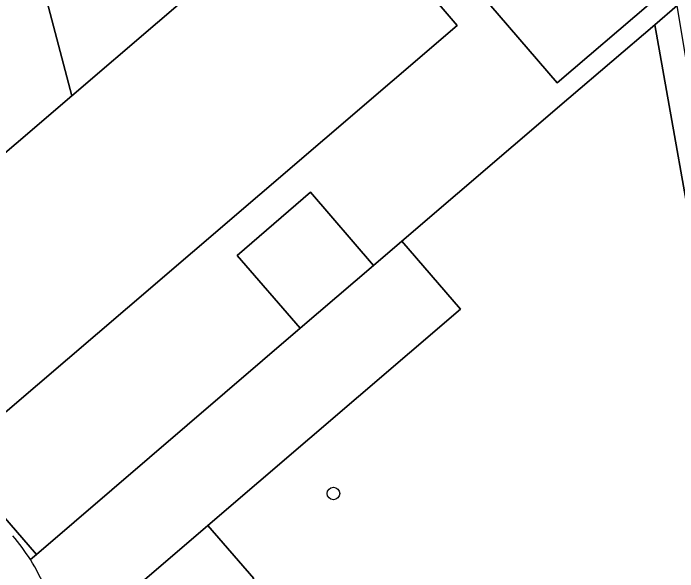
# Model space of a CAD drawing. Extents: x 158472 to 159562, y 388525 to 389606.
# Drawn here: x 159168.3 to 159220.3, y 388975.6 to 389019.3 of the extents above; entities that cross this region are included whole.
import ezdxf

# ---------------------------------------------------------------- set-up
doc = ezdxf.new("R2010")
doc.units = 0
for name, color, linetype in [('IMGEO_Boom', 7, 'Continuous'), ('IMGEO_Groenvoorziening', 7, 'Continuous'), ('IMGEO_Pand', 7, 'Continuous'), ('IMGEO_Parkeervlak_open', 7, 'Continuous'), ('IMGEO_Rijbaan_lokaal_open', 7, 'Continuous'), ('IMGEO_Voetpad_open', 7, 'Continuous')]:
    doc.layers.add(name, color=color, linetype=linetype)

msp = doc.modelspace()

# ---------------------------------------------------------------- linework, layer by layer
at = {"layer": 'IMGEO_Boom'}
msp.add_circle((159193.333, 388981.755), 0.489, dxfattribs=at)
at = {"layer": 'IMGEO_Groenvoorziening'}
for points in [[(159151.36, 388998.098), (159153.16, 388996.004), (159153.445, 388996.248), (159155.422, 388997.939), (159172.865, 389012.863), (159163.799, 389047.245), (159177.696, 389058.53), (159196.313, 389073.65), (159210.179, 389059.558), (159212.821, 389051.632), (159214.2, 389042.452), (159218.174, 389020.125), (159219.946, 389021.639), (159217.191, 389039.313)], [(159204.025, 389021.804), (159210.843, 389013.865), (159218.174, 389020.125), (159214.2, 389042.452), (159212.821, 389051.632), (159210.179, 389059.558), (159196.313, 389073.65), (159177.696, 389058.53), (159163.799, 389047.245), (159172.865, 389012.863), (159192.975, 389030.069), (159193.124, 389029.895), (159195.411, 389031.836), (159198.136, 389028.662), (159197.629, 389034.977), (159197.293, 389036.618), (159196.163, 389038.904), (159194.107, 389044.602)], [(159224.161, 389000), (159222.498, 389009.21), (159222.011, 389010.48), (159221.036, 389015.051), (159220.227, 389019.907), (159218.479, 389018.411), (159226.051, 388975.866), (159227.164, 388969.613), (159186.891, 388959.671), (159183.615, 388972.096), (159173.579, 388963.444), (159174.217, 388960.714), (159174.459, 388959.677)], [(159169.627, 388976.586), (159170.096, 388976.988), (159153.445, 388996.248)]]:
    msp.add_lwpolyline(points, dxfattribs=at)
for points in [[(159218.479, 389018.411), (159211.761, 389012.659), (159198.681, 389001.477), (159203.262, 388996.163), (159183.496, 388979.264), (159187.108, 388975.108), (159183.615, 388972.096), (159186.891, 388959.671), (159227.164, 388969.613), (159226.051, 388975.866)], [(159190.74, 388994.674), (159196.479, 388999.591), (159191.537, 389005.315), (159185.794, 389000.379)]]:
    msp.add_lwpolyline(points, close=True, dxfattribs=at)
msp.add_arc((159156.207, 388968.133), 15.861, 32.2058, 40.6068, dxfattribs=at)
at = {"layer": 'IMGEO_Pand'}
msp.add_lwpolyline([(159203.019, 389018.342), (159193.124, 389029.895), (159192.975, 389030.069), (159172.865, 389012.863), (159155.422, 388997.939), (159165.476, 388986.23), (159177.236, 388996.288)], close=True, dxfattribs=at)
at = {"layer": 'IMGEO_Parkeervlak_open'}
msp.add_lwpolyline([(159183.615, 388972.096), (159187.108, 388975.108), (159183.496, 388979.264), (159172.155, 388969.53), (159173.579, 388963.444)], close=True, dxfattribs=at)
at = {"layer": 'IMGEO_Rijbaan_lokaal_open'}
for points in [[(159203.262, 388996.163), (159198.681, 389001.477), (159196.479, 388999.591), (159190.74, 388994.674), (159170.096, 388976.988), (159169.627, 388976.586)], [(159171.624, 388971.801), (159172.155, 388969.53), (159183.496, 388979.264), (159203.262, 388996.163)]]:
    msp.add_lwpolyline(points, dxfattribs=at)
msp.add_arc((159156.316, 388968.222), 15.721, 13.1611, 32.145, dxfattribs=at)
at = {"layer": 'IMGEO_Voetpad_open'}
msp.add_lwpolyline([(159190.74, 388994.674), (159185.794, 389000.379), (159191.537, 389005.315), (159196.479, 388999.591), (159198.681, 389001.477), (159211.761, 389012.659), (159218.479, 389018.411), (159220.227, 389019.907), (159220.057, 389020.924), (159219.946, 389021.639), (159218.174, 389020.125), (159210.843, 389013.865), (159204.025, 389021.804), (159202.023, 389024.136), (159199.862, 389026.653), (159198.136, 389028.662), (159195.411, 389031.836), (159193.124, 389029.895), (159203.019, 389018.342), (159177.236, 388996.288), (159165.476, 388986.23), (159155.422, 388997.939), (159153.445, 388996.248), (159170.096, 388976.988)], close=True, dxfattribs=at)
for centre, radius, start, end in [((159156.207, 388968.133), 15.861, 32.2058, 40.6068), ((159156.316, 388968.222), 15.721, 13.1611, 32.145)]:
    msp.add_arc(centre, radius, start, end, dxfattribs=at)

doc.saveas('drawing.dxf')
